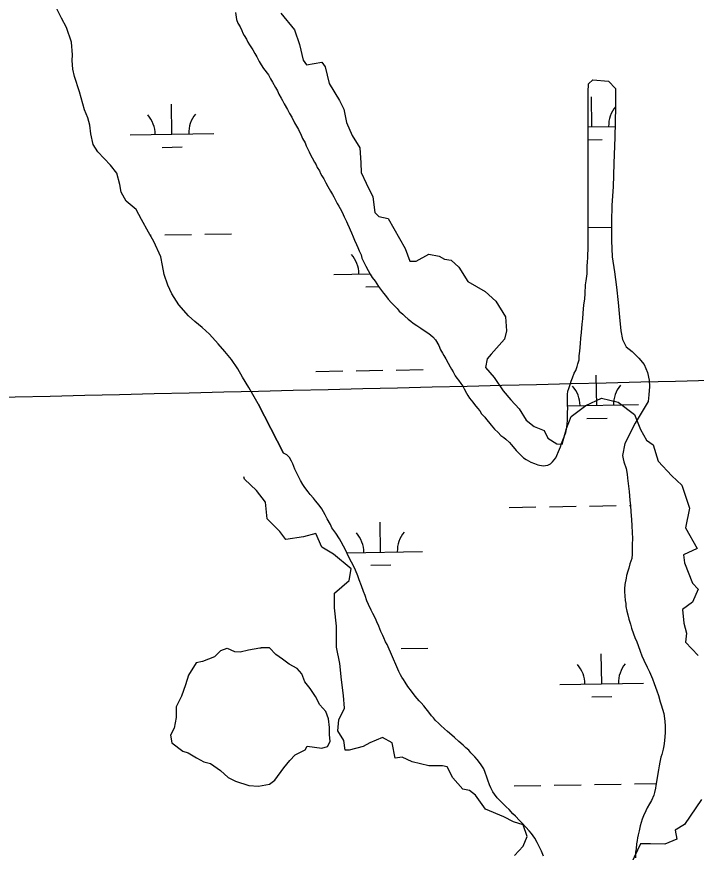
# Model space of a CAD drawing. Extents: x 3903937 to 3942190, y 260677 to 286651.
# Drawn here: x 3934803 to 3935615, y 272001 to 272999 of the extents above; entities that cross this region are included whole.
import ezdxf

# ---------------------------------------------------------------- set-up
doc = ezdxf.new("R2010")
doc.units = 0
for name, color, linetype in [('V-GRID-MAJR', 7, 'Continuous'), ('V-RIVR-EDGE', 7, 'Continuous'), ('V-TOPO-SHOR', 7, 'Continuous'), ('V-WETL-SWMP', 7, 'Continuous')]:
    doc.layers.add(name, color=color, linetype=linetype)

msp = doc.modelspace()

# ---------------------------------------------------------------- linework, layer by layer
at = {"layer": 'V-GRID-MAJR'}
msp.add_spline([(3908100.257, 272076.177), (3913415.549, 272167.798), (3918730.829, 272260.192), (3924046.094, 272353.359), (3929361.347, 272447.3), (3934676.585, 272542.013), (3939991.81, 272637.5), (3939991.811, 272637.5)], degree=3, dxfattribs=at)
at = {"layer": 'V-RIVR-EDGE'}
for points in [[(3935118.3690913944, 273003.1349043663), (3935134.6899993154, 272983.18712801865), (3935140.7347800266, 272965.6572639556), (3935144.966126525, 272946.9184437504), (3935149.1974730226, 272941.4781411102), (3935167.331815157, 272944.50053146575), (3935171.5631616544, 272939.06022882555), (3935176.3989862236, 272919.11245247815), (3935188.4885476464, 272898.5601980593), (3935193.9288502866, 272888.2840708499), (3935196.9512406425, 272872.5676410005), (3935203.600499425, 272856.8512111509), (3935212.667670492, 272842.34373744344), (3935213.8766266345, 272824.20939530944), (3935214.4811047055, 272812.72431195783), (3935220.525885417, 272800.0302724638), (3935228.3841003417, 272783.7093645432), (3935230.802012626, 272764.97054433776), (3935235.6378371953, 272760.1347197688), (3935246.5184424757, 272757.71680748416), (3935267.0706968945, 272722.05260128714), (3935272.5109995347, 272706.94064950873), (3935280.3692144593, 272706.94064950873), (3935295.481166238, 272715.4033425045), (3935307.570727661, 272712.9854302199), (3935314.2199864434, 272709.3585617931), (3935322.0782013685, 272708.1496056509), (3935331.145372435, 272699.6869126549), (3935342.0259777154, 272682.7615266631), (3935362.578232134, 272670.67196524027), (3935375.2722716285, 272659.18688188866), (3935386.75735498, 272640.44806168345), (3935387.966311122, 272623.52267569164), (3935385.5483988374, 272613.85102655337), (3935369.831968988, 272595.71668441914), (3935364.9961444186, 272590.27638177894), (3935363.1827102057, 272580.00025456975), (3935373.4588374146, 272567.9106931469), (3935384.3394426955, 272552.1942632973), (3935393.4066137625, 272541.3136580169), (3935403.0782629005, 272530.4330527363), (3935411.5409558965, 272517.13453517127), (3935421.212605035, 272509.27632024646), (3935433.3021664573, 272504.44049567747), (3935437.5335129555, 272495.37332461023), (3935448.414118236, 272488.72406582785), (3935454.458898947, 272488.11958775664), (3935459.899201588, 272506.85840796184), (3935465.3395042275, 272521.3658816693), (3935482.869368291, 272534.6643992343), (3935501.608188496, 272543.1270922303), (3935521.555964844, 272538.2912676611), (3935540.8992631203, 272523.7837939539), (3935548.152999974, 272505.64945181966), (3935555.4067368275, 272492.95541232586), (3935563.2649517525, 272487.5151096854), (3935569.309732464, 272468.17181140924), (3935585.6306403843, 272450.6419473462), (3935597.720201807, 272439.1568639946), (3935606.7873728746, 272411.9553507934), (3935601.9515483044, 272388.38070601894), (3935615.854543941, 272363.5971051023), (3935599.533636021, 272356.3433682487), (3935600.742592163, 272346.6717191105), (3935610.414241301, 272322.49259626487), (3935617.0635000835, 272315.23885941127), (3935610.414241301, 272299.5224295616), (3935598.3246798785, 272291.05973656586), (3935600.1381140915, 272274.738828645), (3935603.1605044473, 272262.64926722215), (3935601.9515483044, 272251.76866194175), (3935617.0635000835, 272236.05223209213)], [(3935397.6379602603, 271997.2833939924), (3935407.91408747, 272008.1639992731), (3935412.749912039, 272019.6490826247), (3935407.91408747, 272033.5520782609), (3935396.429004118, 272037.1789466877), (3935384.943920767, 272043.22372739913), (3935363.1827102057, 272052.29089846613), (3935351.093148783, 272069.21628445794), (3935343.8394119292, 272074.65658709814), (3935335.981197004, 272076.47002131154), (3935323.891635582, 272089.76853887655), (3935317.242376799, 272103.0670564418), (3935311.8020741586, 272104.276012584), (3935295.481166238, 272104.276012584), (3935275.5333898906, 272109.111837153), (3935263.4438284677, 272114.5521397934), (3935254.9811354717, 272113.343183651), (3935251.354267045, 272131.4775257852), (3935239.8691836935, 272138.1267845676), (3935224.757231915, 272131.4775257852), (3935216.8990169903, 272127.2461792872), (3935199.9736309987, 272123.0148327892), (3935195.137806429, 272123.0148327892), (3935193.9288502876, 272134.4999161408), (3935186.675113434, 272145.9849994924), (3935187.884069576, 272159.2835170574), (3935194.5333283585, 272173.18651269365), (3935193.324372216, 272188.29846447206), (3935190.9064599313, 272207.0372846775), (3935189.093025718, 272226.3805829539), (3935184.86167922, 272245.7238812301), (3935184.86167922, 272271.11196021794), (3935182.4437669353, 272292.87317077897), (3935182.4437669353, 272310.403034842), (3935199.9736309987, 272325.51498662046), (3935202.3915432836, 272339.4179822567), (3935181.2348107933, 272356.9478463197), (3935167.331815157, 272365.4105393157), (3935160.0780783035, 272381.7314472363), (3935145.5706045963, 272377.5001007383), (3935124.4138721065, 272374.4777103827), (3935117.160135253, 272384.14935952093), (3935102.0481834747, 272399.26131129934), (3935100.234749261, 272419.209087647), (3935089.35414398, 272433.1120832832), (3935074.8466702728, 272446.4106008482), (3935074.171077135, 272449.1129734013)], [(3935039.146156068, 272234.3601648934), (3935046.794069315, 272241.9725754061), (3935054.4412022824, 272244.67156351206), (3935062.9879979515, 272240.62308135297), (3935069.735468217, 272240.1732500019), (3935079.6317579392, 272242.8722381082), (3935093.4493442, 272245.050194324), (3935094.9424097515, 272245.11963923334)], [(3935080.0071626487, 272080.7873699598), (3935091.7772044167, 272080.03328904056), (3935104.822313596, 272082.28244579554), (3935111.1199525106, 272087.23059065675), (3935121.915904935, 272101.62519388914), (3935129.113206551, 272110.6218209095), (3935135.4108454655, 272117.36929117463), (3935147.5562919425, 272123.21709873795), (3935149.805448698, 272127.71541224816), (3935167.3488713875, 272125.46625549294), (3935174.0963416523, 272127.2655808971), (3935177.24516111, 272133.1133884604), (3935176.795329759, 272141.6601841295), (3935176.795329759, 272149.75714844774), (3935175.445835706, 272160.10326952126), (3935172.2970162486, 272169.0998965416), (3935165.099714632, 272177.19686085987), (3935159.70173842, 272187.0931505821), (3935153.404099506, 272196.53960895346), (3935147.1064605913, 272204.63657327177), (3935143.5078097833, 272214.0830316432), (3935138.1098335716, 272220.38067055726), (3935128.213543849, 272225.7786467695), (3935120.566410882, 272231.6264543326), (3935112.4694465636, 272237.0244305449), (3935104.822313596, 272245.1213948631), (3935094.926023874, 272245.1213948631)], [(3935039.146936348, 272234.3254424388), (3935024.752333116, 272228.92746622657), (3935017.105200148, 272227.12814082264), (3935008.108573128, 272212.283706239), (3935004.5099223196, 272201.03792246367), (3934999.561777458, 272187.5429819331), (3934993.264138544, 272174.49787275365), (3934993.264138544, 272161.9025949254), (3934991.014981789, 272149.307317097), (3934986.5166682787, 272140.7605214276), (3934988.315993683, 272131.76389440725), (3935001.3611028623, 272121.86760468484), (3935007.6587417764, 272119.61844792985), (3935017.555031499, 272113.77064036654), (3935026.55165852, 272108.82249550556), (3935034.1987914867, 272107.0231701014), (3935046.344237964, 272098.4763744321), (3935055.340864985, 272090.3794101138), (3935064.3374920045, 272085.88109660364), (3935080.0218321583, 272080.783686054)], [(3935621.2948465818, 272063.77598181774), (3935600.742592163, 272034.1565563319), (3935589.8619868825, 272027.5072975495), (3935591.675421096, 272016.6266922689), (3935577.1679473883, 272010.5819115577), (3935560.2425613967, 272011.1863896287), (3935548.1529999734, 272011.1863896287), (3935537.2723946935, 271987.6117448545)]]:
    msp.add_lwpolyline(points, dxfattribs=at)
at = {"layer": 'V-TOPO-SHOR'}
msp.add_line((3935091.312, 272536.356), (3935121.645, 272477.719), dxfattribs=at)
msp.add_lwpolyline([(3935091.312, 272536.356), (3935080.22, 272555.81), (3935072.6920000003, 272568.513), (3935067.146, 272578.239), (3935059.419, 272589.556), (3935051.491, 272599.088), (3935043.561, 272608.22000000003), (3935033.057, 272619.539), (3935024.531, 272627.483), (3935015.61, 272634.832), (3935008.276, 272641.58400000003), (3934996.582, 272654.888), (3934988.261, 272667.989), (3934983.311, 272678.112), (3934979.154, 272690.814), (3934977.179, 272701.531), (3934975.006, 272712.047), (3934966.6890000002, 272730.30700000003), (3934960.3510000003, 272741.623), (3934952.032, 272756.509), (3934945.495, 272768.42100000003), (3934933.799, 272778.55), (3934927.657, 272789.267), (3934926.078, 272798.395), (3934922.319, 272811.891), (3934914.988, 272821.619), (3934899.923, 272837.30700000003), (3934894.1780000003, 272846.241), (3934891.4110000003, 272858.741), (3934890.2290000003, 272869.25800000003), (3934887.858, 272878.189), (3934883.698, 272887.717), (3934877.765, 272909.14900000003), (3934872.029, 272927.407), (3934869.8540000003, 272936.338), (3934869.268, 272946.656), (3934869.473, 272953.201), (3934868.295, 272968.283), (3934862.162, 272985.945), (3934856.218, 272997.061), (3934848.89, 273012.186)], dxfattribs=at)
at = {"layer": 'V-WETL-SWMP'}
for p, q in [((3935490.183810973, 272867.2743784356), (3935489.550246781, 272903.2688029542)), ((3934988.3535437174, 272858.441296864), (3934987.7199795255, 272894.4357213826)), ((3935485.792120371, 272867.19707707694), (3935517.851046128, 272867.7613696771)), ((3934938.3612874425, 272857.561346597), (3935038.3457999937, 272859.32124713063)), ((3935485.778209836, 272851.76344198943), (3935502.453522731, 272852.056956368)), ((3934976.6269724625, 272842.8014986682), (3935000.623255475, 272843.2238747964)), ((3934979.624353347, 272738.1980491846), (3935011.6193973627, 272738.7612173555)), ((3935027.6169193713, 272739.042801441), (3935059.6119633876, 272739.6059696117)), ((3935485.684564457, 272747.1055850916), (3935513.4496646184, 272747.59429892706)), ((3934962.4388502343, 272737.89555457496), (3934963.6268313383, 272737.9164650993)), ((3935181.802183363, 272691.0068691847), (3935224.8756098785, 272691.76503606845)), ((3935220.067868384, 272676.2470212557), (3935235.1203533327, 272676.5119710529)), ((3935160.4292970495, 272575.18078913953), (3935192.424341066, 272575.7439573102)), ((3935208.421863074, 272576.0255413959), (3935240.41690709, 272576.5887095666)), ((3935256.4144290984, 272576.8702936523), (3935288.409473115, 272577.43346182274)), ((3935496.0385600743, 272534.65090130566), (3935495.404995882, 272570.64532582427)), ((3935460.9410327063, 272534.0331240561), (3935546.03081635, 272535.5308515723)), ((3935484.31198882, 272519.01110310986), (3935508.3082718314, 272519.433479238)), ((3935391.324237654, 272412.7181491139), (3935423.3192816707, 272413.28131728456)), ((3935439.3168036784, 272413.5629013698), (3935471.3118476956, 272414.126069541)), ((3935487.3093697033, 272414.40765362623), (3935519.3044137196, 272414.97082179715)), ((3935535.301935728, 272415.2524058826), (3935536.224769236, 272415.26864935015)), ((3935237.6491887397, 272359.2633423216), (3935237.0156245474, 272395.25776684)), ((3935197.3944540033, 272358.55478929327), (3935287.6414450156, 272360.1432925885)), ((3935225.9226174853, 272343.6235441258), (3935249.9189004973, 272344.04592025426)), ((3935262.2691782, 272244.2468165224), (3935294.264222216, 272244.80998469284)), ((3935501.8933091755, 272202.02742417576), (3935501.259744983, 272238.0218486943)), ((3935451.9010529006, 272201.14747390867), (3935551.8855654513, 272202.9073744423)), ((3935490.166737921, 272186.3876259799), (3935514.1630209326, 272186.8100021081)), ((3935397.1789867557, 272080.09467198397), (3935429.1740307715, 272080.65784015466)), ((3935445.17155278, 272080.93942423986), (3935477.166596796, 272081.50259241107)), ((3935493.1641188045, 272081.78417649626), (3935525.159162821, 272082.3473446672)), ((3935541.156684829, 272082.6289287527), (3935567.1497221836, 272083.08645121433))]:
    msp.add_line(p, q, dxfattribs=at)
for points in [[(3935236.8030000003, 272267.718), (3935235.384, 272271.005), (3935233.1550000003, 272276.305), (3935231.429, 272280.12200000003), (3935228.3680000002, 272285.962), (3935226.228, 272290.208), (3935223.072, 272296.681), (3935221.356, 272301.13), (3935219.043, 272307.694), (3935217.329, 272312.249), (3935214.7060000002, 272319.134), (3935212.19, 272326.12200000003), (3935210.585, 272330.885), (3935207.65, 272337.98600000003), (3935205.415, 272342.865), (3935203.066, 272347.219), (3935200.617, 272351.891), (3935197.7660000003, 272357.728), (3935195.431, 272362.924), (3935193.489, 272366.429), (3935190.419, 272371.743), (3935188.686, 272375.14), (3935184.06, 272381.848), (3935179.5360000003, 272388.343), (3935177.603, 272392.375), (3935173.9280000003, 272399.277), (3935171.37, 272403.74), (3935167.4930000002, 272411.173), (3935164.299, 272415.33), (3935160.0700000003, 272420.558), (3935157.491, 272423.75800000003), (3935153.671, 272428.242), (3935151.092, 272431.443), (3935147.282, 272436.558), (3935144.921, 272440.176), (3935142.0530000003, 272444.96), (3935139.502, 272449.844), (3935137.974, 272452.92100000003), (3935135.332, 272458.64900000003), (3935132.592, 272464.799), (3935131.38, 272467.87200000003), (3935128.715, 272472.231), (3935125.507, 272475.547), (3935121.646, 272477.719), (3935091.313, 272536.356), (3935080.22, 272555.809), (3935072.6920000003, 272568.514), (3935067.145, 272578.24), (3935059.418, 272589.556), (3935051.49, 272599.087), (3935043.562, 272608.22000000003), (3935033.057, 272619.539), (3935024.532, 272627.483), (3935015.611, 272634.832), (3935008.276, 272641.58400000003), (3934996.582, 272654.887), (3934988.261, 272667.989), (3934983.31, 272678.112), (3934979.154, 272690.814), (3934977.18, 272701.53), (3934975.007, 272712.047), (3934966.69, 272730.308), (3934960.3510000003, 272741.62200000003), (3934952.032, 272756.51), (3934945.495, 272768.42), (3934933.798, 272778.549), (3934927.657, 272789.268), (3934926.078, 272798.396), (3934922.3200000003, 272811.891), (3934914.988, 272821.62), (3934899.923, 272837.30700000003), (3934894.1780000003, 272846.24), (3934891.4110000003, 272858.742), (3934890.23, 272869.259), (3934887.8570000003, 272878.189), (3934883.699, 272887.716), (3934877.7660000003, 272909.14900000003), (3934872.029, 272927.407), (3934869.8540000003, 272936.338), (3934869.268, 272946.655), (3934869.473, 272953.202), (3934868.296, 272968.282), (3934862.1610000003, 272985.945), (3934856.219, 272997.061), (3934848.8910000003, 273012.186)], [(3935064.267, 273003.77400000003), (3935065.453, 272995.42), (3935067.04, 272991.043), (3935069.8200000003, 272986.665), (3935071.805, 272982.287)], [(3935071.805, 272982.287), (3935072.9960000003, 272979.104), (3935074.5840000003, 272976.318), (3935077.365, 272971.94), (3935078.953, 272968.359), (3935080.9390000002, 272965.175), (3935084.9110000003, 272959.204), (3935087.294, 272954.827), (3935089.677, 272950.847), (3935092.457, 272945.275), (3935094.84, 272941.295), (3935097.6210000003, 272936.917), (3935103.5810000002, 272929.354), (3935105.963, 272924.579), (3935108.346, 272920.599), (3935111.92, 272914.231), (3935114.304, 272910.251), (3935115.8910000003, 272906.272), (3935118.671, 272901.496), (3935120.2600000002, 272898.71), (3935122.245, 272894.731), (3935126.217, 272887.965), (3935128.997, 272883.189), (3935131.778, 272878.811), (3935134.954, 272872.04600000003), (3935137.3370000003, 272868.066), (3935139.72, 272864.086), (3935142.897, 272857.321), (3935144.484, 272853.342), (3935147.662, 272848.168), (3935148.852, 272844.587), (3935150.44, 272841.403), (3935152.4250000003, 272837.423), (3935154.0130000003, 272833.842), (3935155.9990000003, 272830.26), (3935158.779, 272825.086), (3935160.765, 272821.902), (3935161.9560000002, 272818.719), (3935164.736, 272814.739), (3935165.927, 272811.556), (3935167.5160000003, 272808.77), (3935169.899, 272805.188), (3935172.281, 272800.412), (3935174.664, 272796.034), (3935176.253, 272793.248), (3935177.842, 272790.463), (3935180.225, 272786.483), (3935181.813, 272783.697), (3935183.4020000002, 272780.513), (3935185.784, 272775.738), (3935187.77, 272772.554), (3935189.359, 272769.768), (3935191.741, 272765.39), (3935192.932, 272762.605), (3935194.123, 272759.819), (3935196.903, 272754.248), (3935198.094, 272751.462), (3935200.079, 272747.085), (3935201.269, 272744.299), (3935202.8570000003, 272740.718), (3935204.842, 272735.943), (3935206.43, 272731.963), (3935208.812, 272726.79), (3935210.399, 272723.20900000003), (3935211.987, 272719.229), (3935214.369, 272714.454), (3935215.162, 272710.475), (3935218.338, 272704.108), (3935219.926, 272700.925), (3935222.7060000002, 272695.751), (3935225.089, 272691.373), (3935227.472, 272687.393), (3935231.048, 272683.014), (3935233.034, 272679.83), (3935235.02, 272676.646), (3935238.596, 272671.87), (3935240.98, 272668.686), (3935243.364, 272665.89900000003), (3935246.542, 272661.521), (3935250.5160000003, 272657.141), (3935254.491, 272653.16000000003), (3935257.273, 272650.373), (3935260.054, 272647.188), (3935264.427, 272643.604), (3935266.811, 272641.216), (3935270.7860000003, 272637.632), (3935273.966, 272635.243), (3935276.748, 272632.853), (3935281.1210000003, 272630.065), (3935285.892, 272626.879), (3935292.252, 272622.49700000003), (3935295.433, 272620.506), (3935300.203, 272616.523), (3935303.382, 272612.941), (3935307.353, 272606.175), (3935309.338, 272601.002), (3935311.721, 272597.022), (3935313.31, 272594.23600000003), (3935315.693, 272590.256), (3935318.472, 272585.083), (3935320.855, 272580.705)], [(3935485.723, 272790.188), (3935485.73, 272797.746), (3935485.737, 272805.304), (3935485.748, 272818.43), (3935485.756, 272826.784), (3935485.765, 272837.126), (3935485.779, 272852.639), (3935485.79, 272864.57300000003), (3935485.799, 272875.711), (3935485.813, 272890.826), (3935485.821, 272899.577), (3935485.829, 272908.726), (3935486.173, 272918.439), (3935491.344, 272923.601), (3935509.9280000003, 272921.797), (3935518.531, 272913.179), (3935518.512, 272891.301), (3935517.487, 272854.79600000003), (3935516.467, 272823.45), (3935515.45, 272795.675), (3935514.042, 272773.852), (3935513.628, 272754.012), (3935513.608, 272731.593), (3935514.582, 272711.951), (3935517.344, 272694.291), (3935519.5100000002, 272675.639), (3935521.477, 272657.384), (3935523.248, 272640.12200000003), (3935524.8200000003, 272623.653), (3935526.795, 272613.136), (3935531.1520000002, 272604.601), (3935538.289, 272598.841), (3935546.417, 272591.097), (3935552.56, 272583.353), (3935556.52, 272573.827), (3935558.4960000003, 272564.699), (3935558.886, 272557.159), (3935558.083, 272547.041), (3935557.282, 272539.106), (3935541.7600000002, 272513.289), (3935529.684, 272489.191), (3935526.734, 272474.6), (3935527.5130000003, 272470.798), (3935528.404, 272467.415), (3935531.006, 272459.267), (3935532.16, 272452.617), (3935532.918, 272447.552), (3935534.026, 272438.166), (3935534.869, 272431.836), (3935535.647, 272421.613), (3935536.271, 272414.761), (3935536.896, 272408.014), (3935537.465, 272397.9), (3935537.779, 272391.369), (3935538.2600000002, 272382.309), (3935538.579, 272376.094), (3935538.446, 272368.096), (3935538.116, 272360.839), (3935538.1550000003, 272356.838), (3935537.754, 272351.68700000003), (3935536.653, 272348.75800000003), (3935535.333, 272345.30700000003), (3935534.406, 272340.164), (3935533.293, 272336.499), (3935531.528, 272331.581), (3935530.944, 272328.117), (3935529.6610000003, 272320.56), (3935529.2600000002, 272315.409), (3935529.099, 272312.043), (3935529.4420000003, 272307.301), (3935530.083, 272301.501), (3935530.554, 272298.125), (3935530.917, 272294.645), (3935531.977, 272288.733), (3935533.063, 272284.4), (3935534.348, 272279.326), (3935536.143, 272273.297), (3935537.434, 272268.64400000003), (3935539.849, 272261.868), (3935541.563, 272257.313), (3935543.794, 272252.224), (3935545.301, 272247.884), (3935547.924, 272240.999), (3935549.731, 272235.706), (3935552.061, 272230.194), (3935556.133, 272221.811), (3935558.884, 272216.292), (3935562.642, 272208.02), (3935564.656, 272202.513), (3935567.666, 272193.62200000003), (3935569.574, 272188.012), (3935571.87, 272180.501), (3935572.972, 272177.114), (3935574.676, 272171.928), (3935575.96, 272166.855), (3935577.489, 272157.462), (3935577.813, 272151.56200000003), (3935577.898, 272143.982), (3935577.105, 272134.206), (3935576.159, 272127.906), (3935575.251, 272123.92100000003)], [(3935320.855, 272580.705), (3935322.444, 272577.919), (3935324.43, 272574.735), (3935326.812, 272569.95900000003), (3935328.799, 272567.173), (3935330.7860000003, 272564.78500000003), (3935333.566, 272560.804), (3935335.95, 272557.62), (3935337.539, 272554.436), (3935340.318, 272549.263), (3935341.907, 272546.477), (3935343.893, 272543.293), (3935347.867, 272538.516), (3935349.853, 272535.73), (3935353.429, 272531.351), (3935356.211, 272528.166), (3935358.197, 272524.58400000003), (3935362.171, 272520.603), (3935364.157, 272517.817), (3935366.541, 272515.03), (3935369.72, 272511.05), (3935373.694, 272506.273), (3935378.066, 272502.291), (3935381.245, 272498.708), (3935384.823, 272496.318), (3935387.207, 272494.327), (3935391.58, 272490.346), (3935393.566, 272487.957), (3935395.95, 272485.17100000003), (3935399.5270000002, 272480.792), (3935402.7060000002, 272477.607), (3935405.488, 272474.82), (3935408.27, 272472.033), (3935411.45, 272470.041), (3935417.017, 272466.854), (3935421.3910000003, 272465.259), (3935425.765, 272463.664), (3935432.128, 272462.465), (3935437.698, 272463.255), (3935440.882, 272464.844), (3935443.27, 272467.228), (3935447.252, 272471.998), (3935448.448, 272474.781), (3935450.441, 272479.553), (3935451.637, 272482.336), (3935452.833, 272485.12), (3935454.0300000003, 272489.097), (3935456.4220000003, 272495.061), (3935457.6180000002, 272498.242), (3935459.213, 272502.219), (3935460.012, 272506.196), (3935460.812, 272511.764), (3935461.215, 272517.333), (3935461.219, 272521.31), (3935460.826, 272526.482), (3935461.227, 272530.857), (3935460.833, 272535.233), (3935460.838, 272540.404), (3935460.844, 272547.564), (3935461.2460000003, 272551.542), (3935462.4420000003, 272554.723), (3935464.037, 272559.495), (3935465.234, 272563.471), (3935466.829, 272567.44800000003), (3935468.823, 272573.015), (3935470.8140000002, 272576.195), (3935472.41, 272580.967), (3935473.208, 272584.14900000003), (3935474.804, 272588.92100000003), (3935474.808, 272593.694), (3935475.608, 272599.262), (3935476.412, 272608.411), (3935476.816, 272614.775), (3935477.617, 272621.536), (3935478.4220000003, 272631.48), (3935479.223, 272637.844), (3935479.627, 272644.606), (3935480.431, 272654.55), (3935481.63, 272661.311), (3935482.034, 272668.07300000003), (3935482.441, 272678.415), (3935483.241, 272683.18700000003), (3935484.4420000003, 272691.54), (3935484.446, 272695.915), (3935484.45, 272700.688), (3935484.853, 272706.655), (3935485.254, 272710.632), (3935485.258, 272715.00800000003), (3935485.6610000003, 272720.974), (3935485.665, 272724.952), (3935485.668, 272728.532), (3935485.6720000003, 272733.305), (3935485.677, 272738.874), (3935485.681, 272742.852), (3935485.687, 272750.012), (3935485.6920000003, 272754.786), (3935485.696, 272759.957), (3935485.703, 272767.912), (3935485.7090000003, 272773.879), (3935485.715, 272780.641), (3935485.723, 272790.188)], [(3935432.414, 271996.39400000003), (3935429.878, 272002.225), (3935424.579, 272012.733), (3935422.028, 272017.617), (3935418.0160000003, 272023.262), (3935415.3340000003, 272026.569), (3935411.409, 272031.055), (3935406.9620000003, 272035.865), (3935403.75, 272038.971), (3935398.779, 272043.895), (3935395.673, 272046.999), (3935391.123, 272051.916), (3935387.806, 272055.023), (3935383.044, 272059.838), (3935379.8340000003, 272063.049), (3935377.043, 272066.148), (3935373.637, 272070.204), (3935371.793, 272073.287), (3935369.449, 272077.957), (3935367.825, 272081.56200000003), (3935365.809, 272086.964), (3935364.503, 272090.775), (3935362.491, 272096.387), (3935360.873, 272100.413), (3935357.079, 272106.476), (3935353.165, 272111.69800000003), (3935350.168, 272115.01), (3935345.614, 272119.717), (3935342.927, 272122.70900000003), (3935339.714, 272125.70900000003), (3935336.502, 272128.815), (3935331.208, 272133.32300000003), (3935326.125, 272137.828), (3935322.698, 272140.621), (3935317.511, 272145.233), (3935314.1920000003, 272148.235), (3935309.735, 272152.414), (3935306.936, 272154.98600000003), (3935303.307, 272158.309), (3935300.832, 272161.402), (3935298.665, 272164.07), (3935295.364, 272168.124), (3935292.168, 272172.177), (3935289.386, 272175.801), (3935286.18, 272179.223), (3935283.906, 272181.786), (3935278.949, 272187.552), (3935274.4110000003, 272193.206), (3935270.293, 272198.74700000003), (3935267.014, 272204.17), (3935264.858, 272207.468), (3935263.218, 272210.127), (3935261.576, 272212.68), (3935259.538, 272216.714), (3935249.503, 272240.036), (3935247.773, 272243.64400000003), (3935245.339, 272249.263), (3935243.498, 272252.451), (3935241.469, 272257.116), (3935240.148, 272259.979), (3935238.119, 272264.539), (3935236.8030000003, 272267.718)], [(3935575.251, 272123.92100000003), (3935573.782, 272117.841), (3935572.572, 272114.703), (3935571.31, 272108.408), (3935570.606, 272103.999), (3935569.9, 272099.485), (3935568.626, 272092.453), (3935567.914, 272087.623), (3935566.747, 272080.696), (3935566.169, 272077.547), (3935565.1350000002, 272072.302), (3935564.2430000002, 272069.264), (3935561.296, 272062.892), (3935559.0160000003, 272058.719), (3935556.198, 272053.819), (3935554.4590000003, 272050.479), (3935551.731, 272044.63), (3935550.4020000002, 272040.652), (3935547.953, 272032.588), (3935546.6950000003, 272026.504), (3935545.35, 272021.579), (3935544.665, 272018.327), (3935544.082, 272014.863), (3935543.598, 272011.082), (3935542.973, 272005.092), (3935542.38, 272001.102), (3935542.166, 271994.475)]]:
    msp.add_lwpolyline(points, dxfattribs=at)
for centre, radius, start, end in [((3935545.4098352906, 272868.7213288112), 35.24628790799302, 140.23657772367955, 181.78023605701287), ((3934933.1108072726, 272857.9438057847), 35.24628790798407, 0.23658072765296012, 41.78023906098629), ((3935043.5795680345, 272859.8882472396), 35.24628790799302, 140.23657772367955, 181.78023605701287), ((3935176.5517031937, 272691.3893283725), 35.24628790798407, 0.23658072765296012, 41.78023906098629), ((3935551.264584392, 272536.09785168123), 35.24628790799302, 140.23657772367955, 181.78023605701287), ((3935440.7958236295, 272534.15341022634), 35.24628790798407, 0.23658072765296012, 41.78023906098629), ((3935182.406452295, 272358.7658512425), 35.24628790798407, 0.23658072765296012, 41.78023906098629), ((3935292.875213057, 272360.7102926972), 35.24628790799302, 140.23657772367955, 181.78023605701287), ((3935446.65057273, 272201.52993309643), 35.24628790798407, 0.23658072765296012, 41.78023906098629), ((3935557.1193334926, 272203.4743745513), 35.24628790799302, 140.23657772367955, 181.78023605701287)]:
    msp.add_arc(centre, radius, start, end, dxfattribs=at)

doc.saveas('drawing.dxf')
